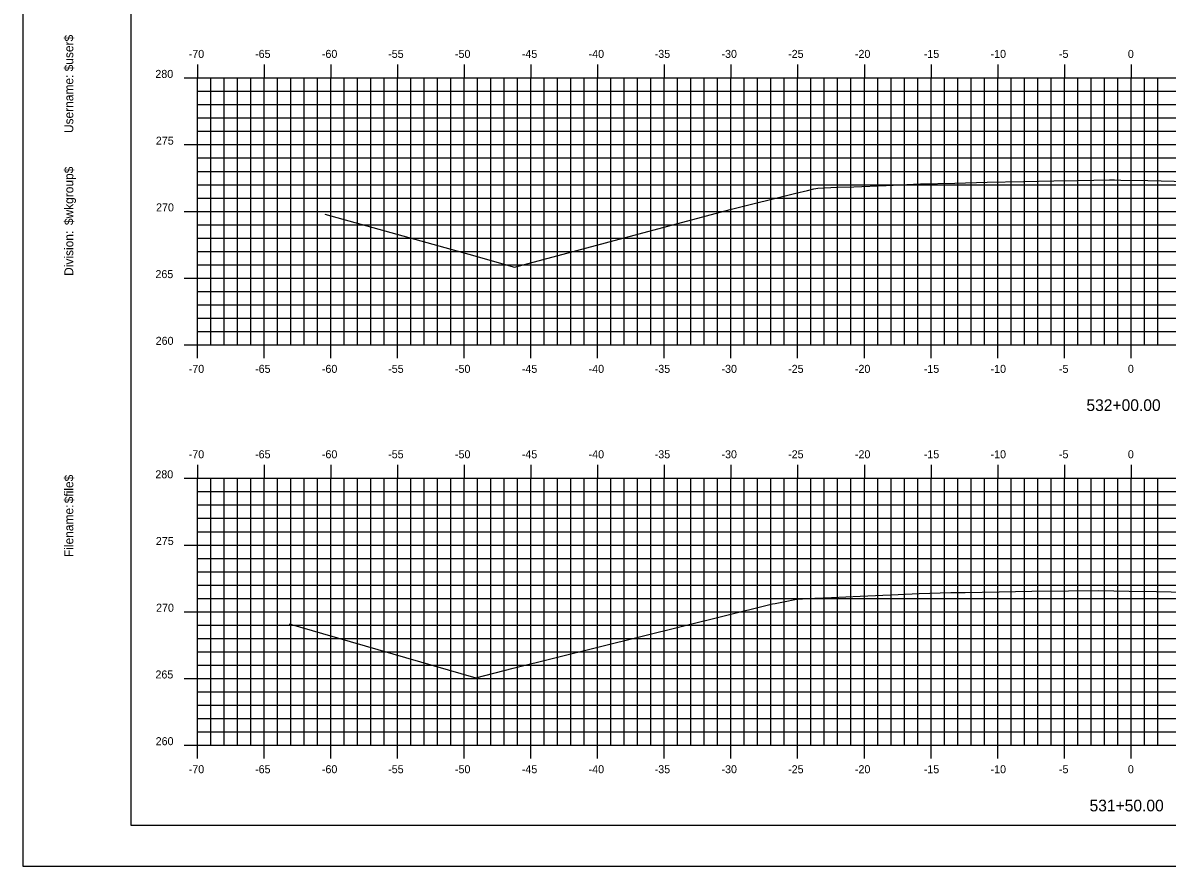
# Model space of a CAD drawing. Extents: x 1168600 to 1177589, y 610178 to 611246.
# Drawn here: x 1176752.6 to 1176838.4, y 610268.7 to 610331.9 of the extents above; entities that cross this region are included whole.
import ezdxf

# ---------------------------------------------------------------- set-up
doc = ezdxf.new("R2010")
doc.units = 0
for name, color, linetype in [('_Construction', 7, 'Continuous'), ('_Station Equation', 7, 'Continuous'), ('H_V ANNOTATION', 7, 'Continuous'), ('MAJOR', 7, 'Continuous'), ('MINOR', 7, 'Continuous')]:
    doc.layers.add(name, color=color, linetype=linetype)

msp = doc.modelspace()

# ---------------------------------------------------------------- linework, layer by layer
at = {"layer": '_Construction'}
for p, q in [((1176760.655, 610376.801), (1176760.655, 610271.801)), ((1176760.655, 610271.801), (1176920.655, 610271.801))]:
    msp.add_line(p, q, dxfattribs=at)
msp.add_lwpolyline([(1176752.561, 610268.742), (1176922.561, 610268.742), (1176922.561, 610378.742), (1176752.561, 610378.742)], close=True, dxfattribs=at)
at = {"layer": '_Station Equation'}
for points in [[(1176775.193, 610317.597), (1176785.994, 610314.589), (1176789.412, 610313.619), (1176805.59, 610317.937), (1176810.522, 610319.163), (1176811.388, 610319.356), (1176811.867, 610319.48), (1176812.171, 610319.55), (1176813.625, 610319.606), (1176814.867, 610319.652), (1176817.288, 610319.751), (1176819.869, 610319.854), (1176822.433, 610319.921), (1176824.871, 610319.987), (1176827.577, 610320.041), (1176829.873, 610320.089), (1176831.683, 610320.12), (1176834.043, 610320.16), (1176834.402, 610320.153), (1176834.874, 610320.152), (1176836.915, 610320.111), (1176839.876, 610320.047)], [(1176772.537, 610286.89), (1176775.016, 610286.165), (1176786.536, 610282.839), (1176789.322, 610283.565), (1176808.469, 610288.329), (1176808.776, 610288.394), (1176808.961, 610288.429), (1176809.605, 610288.553), (1176810.557, 610288.744), (1176811.943, 610288.809), (1176813.195, 610288.866), (1176815.345, 610288.962), (1176818.199, 610289.091), (1176819.771, 610289.163), (1176822.136, 610289.233), (1176823.203, 610289.238), (1176825.765, 610289.291), (1176828.206, 610289.342), (1176830.974, 610289.374), (1176833.21, 610289.4), (1176835.522, 610289.348), (1176837.564, 610289.309), (1176839.769, 610289.258)]]:
    msp.add_lwpolyline(points, dxfattribs=at)
at = {"layer": 'MAJOR'}
for p, q in [((1176765.654, 610328.803), (1176765.654, 610327.801)), ((1176770.654, 610328.803), (1176770.654, 610327.801)), ((1176775.654, 610328.803), (1176775.654, 610327.801)), ((1176780.654, 610328.803), (1176780.654, 610327.801)), ((1176785.654, 610328.803), (1176785.654, 610327.801)), ((1176790.654, 610328.803), (1176790.654, 610327.801)), ((1176795.654, 610328.803), (1176795.654, 610327.801)), ((1176800.654, 610328.803), (1176800.654, 610327.801)), ((1176805.654, 610328.803), (1176805.654, 610327.801)), ((1176810.654, 610328.803), (1176810.654, 610327.801)), ((1176815.654, 610328.803), (1176815.654, 610327.801)), ((1176820.654, 610328.803), (1176820.654, 610327.801)), ((1176825.654, 610328.803), (1176825.654, 610327.801)), ((1176830.654, 610328.803), (1176830.654, 610327.801)), ((1176835.654, 610328.803), (1176835.654, 610327.801)), ((1176764.652, 610327.801), (1176765.654, 610327.801)), ((1176765.654, 610327.801), (1176905.654, 610327.801)), ((1176765.654, 610307.801), (1176765.654, 610327.801)), ((1176765.654, 610307.801), (1176765.654, 610327.801)), ((1176765.654, 610327.801), (1176905.654, 610327.801)), ((1176770.654, 610307.801), (1176770.654, 610327.801)), ((1176775.654, 610307.801), (1176775.654, 610327.801)), ((1176780.654, 610307.801), (1176780.654, 610327.801)), ((1176785.654, 610307.801), (1176785.654, 610327.801)), ((1176790.654, 610307.801), (1176790.654, 610327.801)), ((1176795.654, 610307.801), (1176795.654, 610327.801)), ((1176800.654, 610307.801), (1176800.654, 610327.801)), ((1176805.654, 610307.801), (1176805.654, 610327.801)), ((1176810.654, 610307.801), (1176810.654, 610327.801)), ((1176815.654, 610307.801), (1176815.654, 610327.801)), ((1176820.654, 610307.801), (1176820.654, 610327.801)), ((1176825.654, 610307.801), (1176825.654, 610327.801)), ((1176830.654, 610307.801), (1176830.654, 610327.801)), ((1176835.654, 610307.801), (1176835.654, 610327.801)), ((1176764.652, 610322.801), (1176765.654, 610322.801)), ((1176765.654, 610322.801), (1176905.654, 610322.801)), ((1176764.652, 610317.801), (1176765.654, 610317.801)), ((1176765.654, 610317.801), (1176905.654, 610317.801)), ((1176764.652, 610312.801), (1176765.654, 610312.801)), ((1176765.654, 610312.801), (1176905.654, 610312.801)), ((1176764.652, 610307.801), (1176765.654, 610307.801)), ((1176765.654, 610307.801), (1176905.654, 610307.801)), ((1176765.654, 610307.801), (1176905.654, 610307.801)), ((1176765.654, 610306.799), (1176765.654, 610307.801)), ((1176770.654, 610306.799), (1176770.654, 610307.801)), ((1176775.654, 610306.799), (1176775.654, 610307.801)), ((1176780.654, 610306.799), (1176780.654, 610307.801)), ((1176785.654, 610306.799), (1176785.654, 610307.801)), ((1176790.654, 610306.799), (1176790.654, 610307.801)), ((1176795.654, 610306.799), (1176795.654, 610307.801)), ((1176800.654, 610306.799), (1176800.654, 610307.801)), ((1176805.654, 610306.799), (1176805.654, 610307.801)), ((1176810.654, 610306.799), (1176810.654, 610307.801)), ((1176815.654, 610306.799), (1176815.654, 610307.801)), ((1176820.654, 610306.799), (1176820.654, 610307.801)), ((1176825.654, 610306.799), (1176825.654, 610307.801)), ((1176830.654, 610306.799), (1176830.654, 610307.801)), ((1176835.654, 610306.799), (1176835.654, 610307.801)), ((1176765.654, 610298.803), (1176765.654, 610297.801)), ((1176770.654, 610298.803), (1176770.654, 610297.801)), ((1176775.654, 610298.803), (1176775.654, 610297.801)), ((1176780.654, 610298.803), (1176780.654, 610297.801)), ((1176785.654, 610298.803), (1176785.654, 610297.801)), ((1176790.654, 610298.803), (1176790.654, 610297.801)), ((1176795.654, 610298.803), (1176795.654, 610297.801)), ((1176800.654, 610298.803), (1176800.654, 610297.801)), ((1176805.654, 610298.803), (1176805.654, 610297.801)), ((1176810.654, 610298.803), (1176810.654, 610297.801)), ((1176815.654, 610298.803), (1176815.654, 610297.801)), ((1176820.654, 610298.803), (1176820.654, 610297.801)), ((1176825.654, 610298.803), (1176825.654, 610297.801)), ((1176830.654, 610298.803), (1176830.654, 610297.801)), ((1176835.654, 610298.803), (1176835.654, 610297.801)), ((1176764.652, 610297.801), (1176765.654, 610297.801)), ((1176765.654, 610297.801), (1176905.654, 610297.801)), ((1176765.654, 610277.801), (1176765.654, 610297.801)), ((1176765.654, 610277.801), (1176765.654, 610297.801)), ((1176765.654, 610297.801), (1176905.654, 610297.801)), ((1176770.654, 610277.801), (1176770.654, 610297.801)), ((1176775.654, 610277.801), (1176775.654, 610297.801)), ((1176780.654, 610277.801), (1176780.654, 610297.801)), ((1176785.654, 610277.801), (1176785.654, 610297.801)), ((1176790.654, 610277.801), (1176790.654, 610297.801)), ((1176795.654, 610277.801), (1176795.654, 610297.801)), ((1176800.654, 610277.801), (1176800.654, 610297.801)), ((1176805.654, 610277.801), (1176805.654, 610297.801)), ((1176810.654, 610277.801), (1176810.654, 610297.801)), ((1176815.654, 610277.801), (1176815.654, 610297.801)), ((1176820.654, 610277.801), (1176820.654, 610297.801)), ((1176825.654, 610277.801), (1176825.654, 610297.801)), ((1176830.654, 610277.801), (1176830.654, 610297.801)), ((1176835.654, 610277.801), (1176835.654, 610297.801)), ((1176764.652, 610292.801), (1176765.654, 610292.801)), ((1176765.654, 610292.801), (1176905.654, 610292.801)), ((1176764.652, 610287.801), (1176765.654, 610287.801)), ((1176765.654, 610287.801), (1176905.654, 610287.801)), ((1176764.652, 610282.801), (1176765.654, 610282.801)), ((1176765.654, 610282.801), (1176905.654, 610282.801)), ((1176764.652, 610277.801), (1176765.654, 610277.801)), ((1176765.654, 610277.801), (1176905.654, 610277.801)), ((1176765.654, 610277.801), (1176905.654, 610277.801)), ((1176765.654, 610276.799), (1176765.654, 610277.801)), ((1176770.654, 610276.799), (1176770.654, 610277.801)), ((1176775.654, 610276.799), (1176775.654, 610277.801)), ((1176780.654, 610276.799), (1176780.654, 610277.801)), ((1176785.654, 610276.799), (1176785.654, 610277.801)), ((1176790.654, 610276.799), (1176790.654, 610277.801)), ((1176795.654, 610276.799), (1176795.654, 610277.801)), ((1176800.654, 610276.799), (1176800.654, 610277.801)), ((1176805.654, 610276.799), (1176805.654, 610277.801)), ((1176810.654, 610276.799), (1176810.654, 610277.801)), ((1176815.654, 610276.799), (1176815.654, 610277.801)), ((1176820.654, 610276.799), (1176820.654, 610277.801)), ((1176825.654, 610276.799), (1176825.654, 610277.801)), ((1176830.654, 610276.799), (1176830.654, 610277.801)), ((1176835.654, 610276.799), (1176835.654, 610277.801))]:
    msp.add_line(p, q, dxfattribs=at)
at = {"layer": 'MINOR'}
for p, q in [((1176766.654, 610307.801), (1176766.654, 610327.801)), ((1176767.654, 610307.801), (1176767.654, 610327.801)), ((1176768.654, 610307.801), (1176768.654, 610327.801)), ((1176769.654, 610307.801), (1176769.654, 610327.801)), ((1176771.654, 610307.801), (1176771.654, 610327.801)), ((1176772.654, 610307.801), (1176772.654, 610327.801)), ((1176773.654, 610307.801), (1176773.654, 610327.801)), ((1176774.654, 610307.801), (1176774.654, 610327.801)), ((1176776.654, 610307.801), (1176776.654, 610327.801)), ((1176777.654, 610307.801), (1176777.654, 610327.801)), ((1176778.654, 610307.801), (1176778.654, 610327.801)), ((1176779.654, 610307.801), (1176779.654, 610327.801)), ((1176781.654, 610307.801), (1176781.654, 610327.801)), ((1176782.654, 610307.801), (1176782.654, 610327.801)), ((1176783.654, 610307.801), (1176783.654, 610327.801)), ((1176784.654, 610307.801), (1176784.654, 610327.801)), ((1176786.654, 610307.801), (1176786.654, 610327.801)), ((1176787.654, 610307.801), (1176787.654, 610327.801)), ((1176788.654, 610307.801), (1176788.654, 610327.801)), ((1176789.654, 610307.801), (1176789.654, 610327.801)), ((1176791.654, 610307.801), (1176791.654, 610327.801)), ((1176792.654, 610307.801), (1176792.654, 610327.801)), ((1176793.654, 610307.801), (1176793.654, 610327.801)), ((1176794.654, 610307.801), (1176794.654, 610327.801)), ((1176796.654, 610307.801), (1176796.654, 610327.801)), ((1176797.654, 610307.801), (1176797.654, 610327.801)), ((1176798.654, 610307.801), (1176798.654, 610327.801)), ((1176799.654, 610307.801), (1176799.654, 610327.801)), ((1176801.654, 610307.801), (1176801.654, 610327.801)), ((1176802.654, 610307.801), (1176802.654, 610327.801)), ((1176803.654, 610307.801), (1176803.654, 610327.801)), ((1176804.654, 610307.801), (1176804.654, 610327.801)), ((1176806.654, 610307.801), (1176806.654, 610327.801)), ((1176807.654, 610307.801), (1176807.654, 610327.801)), ((1176808.654, 610307.801), (1176808.654, 610327.801)), ((1176809.654, 610307.801), (1176809.654, 610327.801)), ((1176811.654, 610307.801), (1176811.654, 610327.801)), ((1176812.654, 610307.801), (1176812.654, 610327.801)), ((1176813.654, 610307.801), (1176813.654, 610327.801)), ((1176814.654, 610307.801), (1176814.654, 610327.801)), ((1176816.654, 610307.801), (1176816.654, 610327.801)), ((1176817.654, 610307.801), (1176817.654, 610327.801)), ((1176818.654, 610307.801), (1176818.654, 610327.801)), ((1176819.654, 610307.801), (1176819.654, 610327.801)), ((1176821.654, 610307.801), (1176821.654, 610327.801)), ((1176822.654, 610307.801), (1176822.654, 610327.801)), ((1176823.654, 610307.801), (1176823.654, 610327.801)), ((1176824.654, 610307.801), (1176824.654, 610327.801)), ((1176826.654, 610307.801), (1176826.654, 610327.801)), ((1176827.654, 610307.801), (1176827.654, 610327.801)), ((1176828.654, 610307.801), (1176828.654, 610327.801)), ((1176829.654, 610307.801), (1176829.654, 610327.801)), ((1176831.654, 610307.801), (1176831.654, 610327.801)), ((1176832.654, 610307.801), (1176832.654, 610327.801)), ((1176833.654, 610307.801), (1176833.654, 610327.801)), ((1176834.654, 610307.801), (1176834.654, 610327.801)), ((1176836.654, 610307.801), (1176836.654, 610327.801)), ((1176837.654, 610307.801), (1176837.654, 610327.801)), ((1176765.654, 610326.801), (1176905.654, 610326.801)), ((1176765.654, 610326.801), (1176766.656, 610326.801)), ((1176765.654, 610325.801), (1176905.654, 610325.801)), ((1176765.654, 610325.801), (1176766.656, 610325.801)), ((1176765.654, 610324.801), (1176905.654, 610324.801)), ((1176765.654, 610324.801), (1176766.656, 610324.801)), ((1176765.654, 610323.801), (1176905.654, 610323.801)), ((1176765.654, 610323.801), (1176766.656, 610323.801)), ((1176765.654, 610321.801), (1176905.654, 610321.801)), ((1176765.654, 610321.801), (1176766.656, 610321.801)), ((1176765.654, 610320.801), (1176905.654, 610320.801)), ((1176765.654, 610320.801), (1176766.656, 610320.801)), ((1176765.654, 610319.801), (1176905.654, 610319.801)), ((1176765.654, 610319.801), (1176766.656, 610319.801)), ((1176765.654, 610318.801), (1176905.654, 610318.801)), ((1176765.654, 610318.801), (1176766.656, 610318.801)), ((1176765.654, 610316.801), (1176905.654, 610316.801)), ((1176765.654, 610316.801), (1176766.656, 610316.801)), ((1176765.654, 610315.801), (1176905.654, 610315.801)), ((1176765.654, 610315.801), (1176766.656, 610315.801)), ((1176765.654, 610314.801), (1176905.654, 610314.801)), ((1176765.654, 610314.801), (1176766.656, 610314.801)), ((1176765.654, 610313.801), (1176905.654, 610313.801)), ((1176765.654, 610313.801), (1176766.656, 610313.801)), ((1176765.654, 610311.801), (1176905.654, 610311.801)), ((1176765.654, 610311.801), (1176766.656, 610311.801)), ((1176765.654, 610310.801), (1176905.654, 610310.801)), ((1176765.654, 610310.801), (1176766.656, 610310.801)), ((1176765.654, 610309.801), (1176905.654, 610309.801)), ((1176765.654, 610309.801), (1176766.656, 610309.801)), ((1176765.654, 610308.801), (1176905.654, 610308.801)), ((1176765.654, 610308.801), (1176766.656, 610308.801)), ((1176766.654, 610277.801), (1176766.654, 610297.801)), ((1176767.654, 610277.801), (1176767.654, 610297.801)), ((1176768.654, 610277.801), (1176768.654, 610297.801)), ((1176769.654, 610277.801), (1176769.654, 610297.801)), ((1176771.654, 610277.801), (1176771.654, 610297.801)), ((1176772.654, 610277.801), (1176772.654, 610297.801)), ((1176773.654, 610277.801), (1176773.654, 610297.801)), ((1176774.654, 610277.801), (1176774.654, 610297.801)), ((1176776.654, 610277.801), (1176776.654, 610297.801)), ((1176777.654, 610277.801), (1176777.654, 610297.801)), ((1176778.654, 610277.801), (1176778.654, 610297.801)), ((1176779.654, 610277.801), (1176779.654, 610297.801)), ((1176781.654, 610277.801), (1176781.654, 610297.801)), ((1176782.654, 610277.801), (1176782.654, 610297.801)), ((1176783.654, 610277.801), (1176783.654, 610297.801)), ((1176784.654, 610277.801), (1176784.654, 610297.801)), ((1176786.654, 610277.801), (1176786.654, 610297.801)), ((1176787.654, 610277.801), (1176787.654, 610297.801)), ((1176788.654, 610277.801), (1176788.654, 610297.801)), ((1176789.654, 610277.801), (1176789.654, 610297.801)), ((1176791.654, 610277.801), (1176791.654, 610297.801)), ((1176792.654, 610277.801), (1176792.654, 610297.801)), ((1176793.654, 610277.801), (1176793.654, 610297.801)), ((1176794.654, 610277.801), (1176794.654, 610297.801)), ((1176796.654, 610277.801), (1176796.654, 610297.801)), ((1176797.654, 610277.801), (1176797.654, 610297.801)), ((1176798.654, 610277.801), (1176798.654, 610297.801)), ((1176799.654, 610277.801), (1176799.654, 610297.801)), ((1176801.654, 610277.801), (1176801.654, 610297.801)), ((1176802.654, 610277.801), (1176802.654, 610297.801)), ((1176803.654, 610277.801), (1176803.654, 610297.801)), ((1176804.654, 610277.801), (1176804.654, 610297.801)), ((1176806.654, 610277.801), (1176806.654, 610297.801)), ((1176807.654, 610277.801), (1176807.654, 610297.801)), ((1176808.654, 610277.801), (1176808.654, 610297.801)), ((1176809.654, 610277.801), (1176809.654, 610297.801)), ((1176811.654, 610277.801), (1176811.654, 610297.801)), ((1176812.654, 610277.801), (1176812.654, 610297.801)), ((1176813.654, 610277.801), (1176813.654, 610297.801)), ((1176814.654, 610277.801), (1176814.654, 610297.801)), ((1176816.654, 610277.801), (1176816.654, 610297.801)), ((1176817.654, 610277.801), (1176817.654, 610297.801)), ((1176818.654, 610277.801), (1176818.654, 610297.801)), ((1176819.654, 610277.801), (1176819.654, 610297.801)), ((1176821.654, 610277.801), (1176821.654, 610297.801)), ((1176822.654, 610277.801), (1176822.654, 610297.801)), ((1176823.654, 610277.801), (1176823.654, 610297.801)), ((1176824.654, 610277.801), (1176824.654, 610297.801)), ((1176826.654, 610277.801), (1176826.654, 610297.801)), ((1176827.654, 610277.801), (1176827.654, 610297.801)), ((1176828.654, 610277.801), (1176828.654, 610297.801)), ((1176829.654, 610277.801), (1176829.654, 610297.801)), ((1176831.654, 610277.801), (1176831.654, 610297.801)), ((1176832.654, 610277.801), (1176832.654, 610297.801)), ((1176833.654, 610277.801), (1176833.654, 610297.801)), ((1176834.654, 610277.801), (1176834.654, 610297.801)), ((1176836.654, 610277.801), (1176836.654, 610297.801)), ((1176837.654, 610277.801), (1176837.654, 610297.801)), ((1176765.654, 610296.801), (1176905.654, 610296.801)), ((1176765.654, 610296.801), (1176766.656, 610296.801)), ((1176765.654, 610295.801), (1176905.654, 610295.801)), ((1176765.654, 610295.801), (1176766.656, 610295.801)), ((1176765.654, 610294.801), (1176905.654, 610294.801)), ((1176765.654, 610294.801), (1176766.656, 610294.801)), ((1176765.654, 610293.801), (1176905.654, 610293.801)), ((1176765.654, 610293.801), (1176766.656, 610293.801)), ((1176765.654, 610291.801), (1176905.654, 610291.801)), ((1176765.654, 610291.801), (1176766.656, 610291.801)), ((1176765.654, 610290.801), (1176905.654, 610290.801)), ((1176765.654, 610290.801), (1176766.656, 610290.801)), ((1176765.654, 610289.801), (1176905.654, 610289.801)), ((1176765.654, 610289.801), (1176766.656, 610289.801)), ((1176765.654, 610288.801), (1176905.654, 610288.801)), ((1176765.654, 610288.801), (1176766.656, 610288.801)), ((1176765.654, 610286.801), (1176905.654, 610286.801)), ((1176765.654, 610286.801), (1176766.656, 610286.801)), ((1176765.654, 610285.801), (1176905.654, 610285.801)), ((1176765.654, 610285.801), (1176766.656, 610285.801)), ((1176765.654, 610284.801), (1176905.654, 610284.801)), ((1176765.654, 610284.801), (1176766.656, 610284.801)), ((1176765.654, 610283.801), (1176905.654, 610283.801)), ((1176765.654, 610283.801), (1176766.656, 610283.801)), ((1176765.654, 610281.801), (1176905.654, 610281.801)), ((1176765.654, 610281.801), (1176766.656, 610281.801)), ((1176765.654, 610280.801), (1176905.654, 610280.801)), ((1176765.654, 610280.801), (1176766.656, 610280.801)), ((1176765.654, 610279.801), (1176905.654, 610279.801)), ((1176765.654, 610279.801), (1176766.656, 610279.801)), ((1176765.654, 610278.801), (1176905.654, 610278.801)), ((1176765.654, 610278.801), (1176766.656, 610278.801))]:
    msp.add_line(p, q, dxfattribs=at)

# ---------------------------------------------------------------- texts
at = {"layer": '_Construction'}
for s, p in [('$user$', (1176756.34, 610328.293)), ('Username:', (1176756.34, 610323.669)), ('$wkgroup$', (1176756.34, 610316.771)), ('Division:', (1176756.34, 610312.967)), ('$file$', (1176756.34, 610295.927)), ('Filename:', (1176756.34, 610291.899))]:
    msp.add_text(s, height=0.6696, rotation=90, dxfattribs=at).set_placement(p)
at = {"layer": 'H_V ANNOTATION'}
for s, height, p in [('-70', 0.6, (1176764.996, 610329.301)), ('-65', 0.6, (1176769.972, 610329.301)), ('-60', 0.6, (1176774.98, 610329.301)), ('-55', 0.6, (1176779.951, 610329.301)), ('-50', 0.6, (1176784.959, 610329.301)), ('-45', 0.6, (1176789.972, 610329.301)), ('-40', 0.6, (1176794.98, 610329.301)), ('-35', 0.6, (1176799.935, 610329.301)), ('-30', 0.6, (1176804.943, 610329.301)), ('-25', 0.6, (1176809.94, 610329.301)), ('-20', 0.6, (1176814.948, 610329.301)), ('-15', 0.6, (1176820.111, 610329.301)), ('-10', 0.6, (1176825.119, 610329.301)), ('-5', 0.6, (1176830.245, 610329.301)), ('0', 0.6, (1176835.414, 610329.301)), ('280', 0.6, (1176762.495, 610327.801)), ('275', 0.6, (1176762.532, 610322.801)), ('270', 0.6, (1176762.548, 610317.801)), ('265', 0.6, (1176762.501, 610312.801)), ('260', 0.6, (1176762.517, 610307.801)), ('-70', 0.6, (1176764.996, 610305.701)), ('-65', 0.6, (1176769.972, 610305.701)), ('-60', 0.6, (1176774.98, 610305.701)), ('-55', 0.6, (1176779.951, 610305.701)), ('-50', 0.6, (1176784.959, 610305.701)), ('-45', 0.6, (1176789.972, 610305.701)), ('-40', 0.6, (1176794.98, 610305.701)), ('-35', 0.6, (1176799.935, 610305.701)), ('-30', 0.6, (1176804.943, 610305.701)), ('-25', 0.6, (1176809.94, 610305.701)), ('-20', 0.6, (1176814.948, 610305.701)), ('-15', 0.6, (1176820.111, 610305.701)), ('-10', 0.6, (1176825.119, 610305.701)), ('-5', 0.6, (1176830.245, 610305.701)), ('0', 0.6, (1176835.414, 610305.701)), ('532+00.00', 0.875, (1176832.307, 610302.844)), ('-70', 0.6, (1176764.996, 610299.301)), ('-65', 0.6, (1176769.972, 610299.301)), ('-60', 0.6, (1176774.98, 610299.301)), ('-55', 0.6, (1176779.951, 610299.301)), ('-50', 0.6, (1176784.959, 610299.301)), ('-45', 0.6, (1176789.972, 610299.301)), ('-40', 0.6, (1176794.98, 610299.301)), ('-35', 0.6, (1176799.935, 610299.301)), ('-30', 0.6, (1176804.943, 610299.301)), ('-25', 0.6, (1176809.94, 610299.301)), ('-20', 0.6, (1176814.948, 610299.301)), ('-15', 0.6, (1176820.111, 610299.301)), ('-10', 0.6, (1176825.119, 610299.301)), ('-5', 0.6, (1176830.245, 610299.301)), ('0', 0.6, (1176835.414, 610299.301)), ('280', 0.6, (1176762.495, 610297.801)), ('275', 0.6, (1176762.532, 610292.801)), ('270', 0.6, (1176762.548, 610287.801)), ('265', 0.6, (1176762.501, 610282.801)), ('260', 0.6, (1176762.517, 610277.801)), ('-70', 0.6, (1176764.996, 610275.701)), ('-65', 0.6, (1176769.972, 610275.701)), ('-60', 0.6, (1176774.98, 610275.701)), ('-55', 0.6, (1176779.951, 610275.701)), ('-50', 0.6, (1176784.959, 610275.701)), ('-45', 0.6, (1176789.972, 610275.701)), ('-40', 0.6, (1176794.98, 610275.701)), ('-35', 0.6, (1176799.935, 610275.701)), ('-30', 0.6, (1176804.943, 610275.701)), ('-25', 0.6, (1176809.94, 610275.701)), ('-20', 0.6, (1176814.948, 610275.701)), ('-15', 0.6, (1176820.111, 610275.701)), ('-10', 0.6, (1176825.119, 610275.701)), ('-5', 0.6, (1176830.245, 610275.701)), ('0', 0.6, (1176835.414, 610275.701)), ('531+50.00', 0.875, (1176832.541, 610272.844))]:
    msp.add_text(s, height=height, dxfattribs=at).set_placement(p)

doc.saveas('drawing.dxf')
